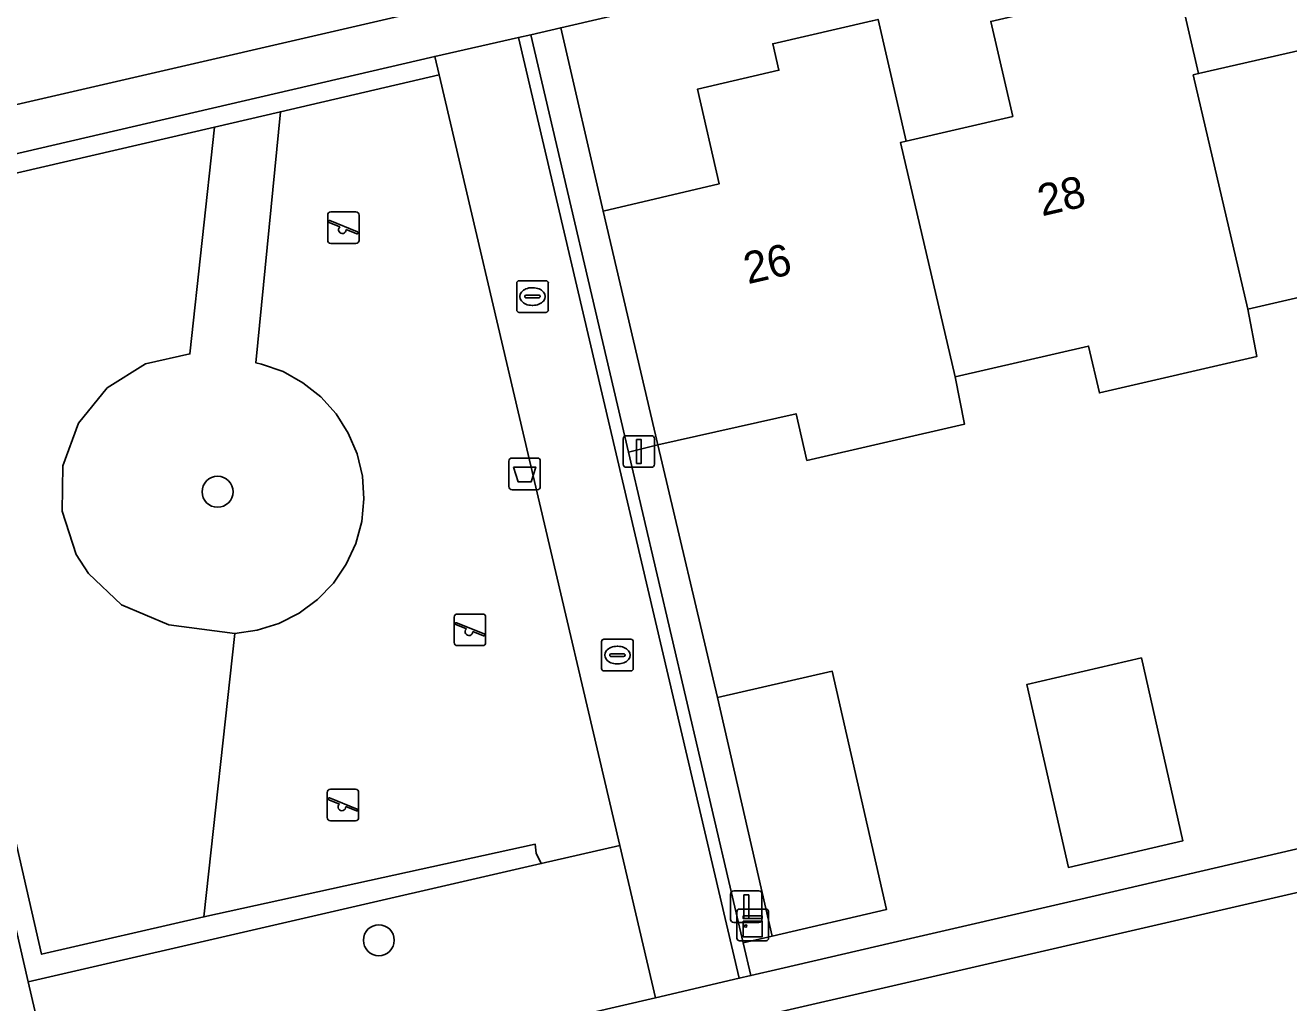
# Model space of a CAD drawing. Extents: x 156412 to 157779, y 382335 to 383768.
# Drawn here: x 156811.99 to 156851.95, y 382902.47 to 382933.39 of the extents above; entities that cross this region are included whole.
import ezdxf

# ---------------------------------------------------------------- set-up
doc = ezdxf.new("R2010")
doc.units = 0
for name, color, linetype in [('IMGEO_Afvalbak', 7, 'Continuous'), ('IMGEO_Boom', 7, 'Continuous'), ('IMGEO_Erf', 7, 'Continuous'), ('IMGEO_Fietspad_gesloten', 7, 'Continuous'), ('IMGEO_Groenvoorziening', 7, 'Continuous'), ('IMGEO_Haag', 7, 'Continuous'), ('IMGEO_Kast', 7, 'Continuous'), ('IMGEO_Kolk', 7, 'Continuous'), ('IMGEO_Lichtmast', 7, 'Continuous'), ('IMGEO_Muur', 7, 'Continuous'), ('IMGEO_Pand', 7, 'Continuous'), ('IMGEO_Pand_nummerreeks', 7, 'Continuous'), ('IMGEO_Parkeervlak_open', 7, 'Continuous'), ('IMGEO_Rijbaan_lokaal_open', 7, 'Continuous'), ('IMGEO_Speelvoorziening', 7, 'Continuous'), ('IMGEO_Voetpad_open', 7, 'Continuous')]:
    doc.layers.add(name, color=color, linetype=linetype)

msp = doc.modelspace()

# ---------------------------------------------------------------- linework, layer by layer
at = {"layer": 'IMGEO_Afvalbak'}
for p, q in [((156827.286, 382918.8), (156827.286, 382919.6)), ((156827.286, 382919.6), (156827.286, 382918.8)), ((156827.386, 382919.7), (156828.176, 382919.7)), ((156828.176, 382919.7), (156827.386, 382919.7)), ((156828.276, 382919.6), (156828.276, 382918.8)), ((156828.276, 382918.8), (156828.276, 382919.6)), ((156828.176, 382918.7), (156827.386, 382918.7)), ((156827.386, 382918.7), (156828.176, 382918.7))]:
    msp.add_line(p, q, dxfattribs=at)
msp.add_lwpolyline([(156827.429, 382919.414), (156828.133, 382919.414), (156827.984, 382918.944), (156827.578, 382918.944), (156827.429, 382919.414)], dxfattribs=at)
for centre, start, end in [((156827.386, 382919.6), 90, 180), ((156827.386, 382919.6), 90, 180), ((156828.176, 382919.6), 0, 90), ((156828.176, 382919.6), 360, 90), ((156827.386, 382918.8), 180, 270), ((156827.386, 382918.8), 180, 270), ((156828.176, 382918.8), 270, 0), ((156828.176, 382918.8), 270, 0)]:
    msp.add_arc(centre, 0.1, start, end, dxfattribs=at)
at = {"layer": 'IMGEO_Boom'}
for centre in [(156818.069, 382918.633), (156823.17, 382904.448)]:
    msp.add_circle(centre, 0.489, dxfattribs=at)
at = {"layer": 'IMGEO_Erf'}
for points in [[(156903.296, 382950.523), (156828.922, 382933.312), (156830.262, 382927.505), (156833.932, 382928.373), (156833.252, 382931.373), (156835.823, 382931.967), (156835.63, 382932.804), (156838.775, 382933.529), (156838.961, 382933.572), (156839.848, 382929.727), (156843.217, 382930.504), (156842.523, 382933.513), (156845.085, 382934.104), (156844.892, 382934.938), (156848.032, 382935.664), (156848.207, 382935.704), (156849.094, 382931.86), (156852.463, 382932.637), (156851.769, 382935.646), (156854.325, 382936.236)], [(156854.865, 382925.381), (156850.649, 382924.406), (156850.942, 382922.915), (156845.957, 382921.762), (156845.615, 382923.242), (156841.399, 382922.267), (156841.693, 382920.776), (156836.708, 382919.623), (156836.365, 382921.103), (156831.996, 382920.117), (156833.876, 382912.126), (156837.512, 382912.957), (156839.221, 382905.42), (156835.611, 382904.579), (156834.695, 382904.366), (156834.937, 382903.33), (156835.849, 382903.542), (156839.436, 382904.374), (156845.24, 382905.72), (156848.818, 382906.551), (156854.483, 382907.865)], [(156813.131, 382898.6), (156812.084, 382903.136), (156809.369, 382914.905), (156809.208, 382914.868), (156809.551, 382913.388), (156809.401, 382913.353), (156804.519, 382912.223), (156804.176, 382913.702), (156799.952, 382912.724), (156800.723, 382909.364), (156795.698, 382908.201), (156791.48, 382907.225), (156791.455, 382907.336), (156791.048, 382909.102), (156786.016, 382907.937), (156785.674, 382909.416), (156776.184, 382907.218)]]:
    msp.add_lwpolyline(points, dxfattribs=at)
msp.add_lwpolyline([(156848.6, 382907.596), (156844.981, 382906.753), (156843.661, 382912.534), (156847.29, 382913.378)], close=True, dxfattribs=at)
at = {"layer": 'IMGEO_Fietspad_gesloten'}
msp.add_lwpolyline([(156674.773, 382899.258), (156767.182, 382920.602), (156826.292, 382934.262), (156902.955, 382951.999), (156911.251, 382953.909), (156913.318, 382954.385), (156939.803, 382960.484), (156939.156, 382962.984), (156887.943, 382951.159), (156887.089, 382950.962), (156864.935, 382945.847), (156864.068, 382945.647), (156859.834, 382944.669), (156852.462, 382942.964), (156851.598, 382942.764), (156830.312, 382937.841), (156829.479, 382937.648), (156815.976, 382934.507), (156815.173, 382934.345)], dxfattribs=at)
at = {"layer": 'IMGEO_Groenvoorziening'}
for points in [[(156830.262, 382927.505), (156828.922, 382933.312), (156827.978, 382933.083), (156831.064, 382919.888), (156831.996, 382920.117)], [(156817.635, 382905.185), (156812.501, 382904.003), (156807.093, 382927.642), (156817.976, 382930.17), (156820.055, 382930.653), (156825.075, 382931.819), (156824.938, 382932.403), (156806.375, 382928.091), (156806.812, 382926.165), (156809.369, 382914.905), (156812.084, 382903.136), (156828.304, 382906.871), (156828.142, 382907.205), (156828.118, 382907.485)], [(156830.787, 382907.443), (156825.075, 382931.819), (156820.055, 382930.653), (156819.278, 382922.716), (156819.461, 382922.672), (156820.141, 382922.433), (156820.771, 382922.084), (156821.335, 382921.636), (156821.817, 382921.1), (156822.204, 382920.492), (156822.485, 382919.829), (156822.651, 382919.128), (156822.699, 382918.409), (156822.628, 382917.692), (156822.439, 382916.996), (156822.137, 382916.342), (156821.731, 382915.747), (156821.231, 382915.227), (156820.653, 382914.798), (156820.012, 382914.47), (156819.325, 382914.252), (156818.611, 382914.152), (156817.635, 382905.185), (156828.118, 382907.485), (156828.142, 382907.205), (156828.304, 382906.871)], [(156818.611, 382914.152), (156819.325, 382914.252), (156820.012, 382914.47), (156820.653, 382914.798), (156821.231, 382915.227), (156821.731, 382915.747), (156822.137, 382916.342), (156822.439, 382916.996), (156822.628, 382917.692), (156822.699, 382918.409), (156822.651, 382919.128), (156822.485, 382919.829), (156822.204, 382920.492), (156821.817, 382921.1), (156821.335, 382921.636), (156820.771, 382922.084), (156820.141, 382922.433), (156819.461, 382922.672), (156819.278, 382922.716), (156820.055, 382930.653), (156817.976, 382930.17), (156817.195, 382922.992), (156815.795, 382922.675), (156814.575, 382921.917), (156813.67, 382920.802), (156813.178, 382919.453), (156813.155, 382918.017), (156813.602, 382916.652), (156813.989, 382916.044), (156815.035, 382915.06), (156816.528, 382914.428)], [(156817.635, 382905.185), (156818.611, 382914.152), (156816.528, 382914.428), (156815.035, 382915.06), (156813.989, 382916.044), (156813.602, 382916.652), (156813.155, 382918.017), (156813.178, 382919.453), (156813.67, 382920.802), (156814.575, 382921.917), (156815.795, 382922.675), (156817.195, 382922.992), (156817.976, 382930.17), (156807.093, 382927.642), (156812.501, 382904.003)], [(156831.996, 382920.117), (156831.064, 382919.888), (156834.695, 382904.366), (156835.611, 382904.579), (156833.876, 382912.126)]]:
    msp.add_lwpolyline(points, close=True, dxfattribs=at)
at = {"layer": 'IMGEO_Haag'}
msp.add_lwpolyline([(156817.635, 382905.185), (156812.501, 382904.003), (156807.093, 382927.642), (156817.976, 382930.17), (156820.055, 382930.653), (156825.075, 382931.819), (156824.938, 382932.403), (156806.375, 382928.091), (156806.812, 382926.165), (156809.369, 382914.905), (156812.084, 382903.136), (156828.304, 382906.871), (156828.142, 382907.205), (156828.118, 382907.485)], close=True, dxfattribs=at)
at = {"layer": 'IMGEO_Kast'}
for p, q in [((156834.495, 382904.509), (156834.495, 382905.35)), ((156834.495, 382905.35), (156834.495, 382904.509)), ((156834.57, 382905.434), (156835.411, 382905.434)), ((156835.411, 382905.434), (156834.57, 382905.434)), ((156835.495, 382905.359), (156835.495, 382904.518)), ((156835.495, 382904.518), (156835.495, 382905.359)), ((156835.42, 382904.434), (156834.579, 382904.434)), ((156834.579, 382904.434), (156835.42, 382904.434))]:
    msp.add_line(p, q, dxfattribs=at)
for points in [[(156834.69, 382905.224), (156835.29, 382905.224), (156835.29, 382905.139), (156834.69, 382905.139), (156834.69, 382905.224)], [(156834.69, 382905.049), (156835.29, 382905.049), (156835.29, 382904.56), (156834.69, 382904.56), (156834.69, 382905.049)]]:
    msp.add_lwpolyline(points, dxfattribs=at)
msp.add_circle((156834.774, 382904.898), 0.0377, dxfattribs=at)
for centre, start, end in [((156834.573, 382905.356), 92.4484, 184.2845), ((156834.573, 382905.356), 92.4484, 184.2845), ((156835.417, 382905.356), 2.4484, 94.2845), ((156835.417, 382905.356), 2.4484, 94.2845), ((156834.573, 382904.512), 182.4484, 274.2845), ((156834.573, 382904.512), 182.4484, 274.2845), ((156835.417, 382904.512), 272.4484, 4.2845), ((156835.417, 382904.512), 272.4484, 4.2845)]:
    msp.add_arc(centre, 0.0779, start, end, dxfattribs=at)
at = {"layer": 'IMGEO_Kolk'}
for p, q in [((156827.529, 382924.383), (156827.529, 382925.235)), ((156827.604, 382925.309), (156828.456, 382925.309)), ((156828.53, 382925.235), (156828.53, 382924.383)), ((156827.788, 382924.803), (156827.788, 382924.815)), ((156828.226, 382924.766), (156827.828, 382924.766)), ((156827.831, 382924.852), (156828.229, 382924.852)), ((156828.017, 382925.089), (156828.042, 382925.089)), ((156828.272, 382924.815), (156828.272, 382924.803)), ((156828.456, 382924.309), (156827.604, 382924.309)), ((156828.04, 382924.529), (156828.015, 382924.529)), ((156830.29, 382913.967), (156831.142, 382913.967)), ((156830.215, 382913.041), (156830.215, 382913.893)), ((156830.517, 382913.51), (156830.915, 382913.51)), ((156830.703, 382913.747), (156830.728, 382913.747)), ((156831.216, 382913.893), (156831.216, 382913.041)), ((156830.474, 382913.461), (156830.474, 382913.473)), ((156830.912, 382913.424), (156830.514, 382913.424)), ((156830.726, 382913.187), (156830.701, 382913.187)), ((156830.958, 382913.473), (156830.958, 382913.461)), ((156831.142, 382912.967), (156830.29, 382912.967))]:
    msp.add_line(p, q, dxfattribs=at)
for points in [[(156827.529, 382924.383), (156827.529, 382925.235)], [(156827.604, 382925.309), (156828.456, 382925.309)], [(156828.53, 382925.235), (156828.53, 382924.383)], [(156828.456, 382924.309), (156827.604, 382924.309)], [(156830.29, 382913.967), (156831.142, 382913.967)], [(156830.215, 382913.041), (156830.215, 382913.893)], [(156831.216, 382913.893), (156831.216, 382913.041)], [(156831.142, 382912.967), (156830.29, 382912.967)]]:
    msp.add_lwpolyline(points, dxfattribs=at)
for centre, radius, start, end in [((156827.606, 382925.233), 0.0765, 91.552, 178.448), ((156827.606, 382925.233), 0.0765, 91.552, 178.448), ((156828.454, 382925.233), 0.0765, 1.552, 88.448), ((156828.454, 382925.233), 0.0765, 1.552, 88.448), ((156827.828, 382924.812), 0.0403, 85.8775, 175.7526), ((156827.825, 382924.802), 0.0366, 178.938, 274.7102), ((156828.229, 382924.809), 0.043, 264.8664, 352.4533), ((156828.233, 382924.814), 0.0386, 1.7309, 96.639), ((156827.606, 382924.385), 0.0765, 181.552, 268.448), ((156827.606, 382924.385), 0.0765, 181.552, 268.448), ((156828.454, 382924.385), 0.0765, 271.552, 358.448), ((156828.454, 382924.385), 0.0765, 271.552, 358.448), ((156830.292, 382913.891), 0.0765, 91.552, 178.448), ((156830.292, 382913.891), 0.0765, 91.552, 178.448), ((156831.14, 382913.891), 0.0765, 1.552, 88.448), ((156831.14, 382913.891), 0.0765, 1.552, 88.448), ((156830.514, 382913.47), 0.0403, 85.8775, 175.7526), ((156830.919, 382913.472), 0.0386, 1.7309, 96.639), ((156830.511, 382913.46), 0.0366, 178.938, 274.7102), ((156830.915, 382913.467), 0.043, 264.8664, 352.4533), ((156830.292, 382913.043), 0.0765, 181.552, 268.448), ((156830.292, 382913.043), 0.0765, 181.552, 268.448), ((156831.14, 382913.043), 0.0765, 271.552, 358.448), ((156831.14, 382913.043), 0.0765, 271.552, 358.448)]:
    msp.add_arc(centre, radius, start, end, dxfattribs=at)
for centre, major_axis, ratio, start_param, end_param in [((156828.016, 382924.809), (-0.387, 0.002), 0.722429, 4.712389, 7.853982), ((156828.041, 382924.809), (-0.39, 0.002), 0.717154, 1.570796, 4.712389), ((156830.702, 382913.467), (-0.387, 0.002), 0.722429, 4.712389, 7.853982), ((156830.727, 382913.467), (-0.39, 0.002), 0.717154, 1.570796, 4.712389)]:
    msp.add_ellipse(centre, major_axis=major_axis, ratio=ratio, start_param=start_param, end_param=end_param, dxfattribs=at)
at = {"layer": 'IMGEO_Lichtmast'}
for p, q in [((156830.9, 382919.507), (156830.9, 382920.307)), ((156830.9, 382920.307), (156830.9, 382919.507)), ((156831, 382920.407), (156831.79, 382920.407)), ((156831.79, 382920.407), (156831, 382920.407)), ((156831.89, 382920.307), (156831.89, 382919.507)), ((156831.89, 382919.507), (156831.89, 382920.307)), ((156831.79, 382919.407), (156831, 382919.407)), ((156831, 382919.407), (156831.79, 382919.407)), ((156834.397, 382906.009), (156835.187, 382906.009)), ((156835.187, 382906.009), (156834.397, 382906.009)), ((156834.297, 382905.109), (156834.297, 382905.909)), ((156834.297, 382905.909), (156834.297, 382905.109)), ((156835.287, 382905.909), (156835.287, 382905.109)), ((156835.287, 382905.109), (156835.287, 382905.909)), ((156835.187, 382905.009), (156834.397, 382905.009)), ((156834.397, 382905.009), (156835.187, 382905.009))]:
    msp.add_line(p, q, dxfattribs=at)
for points in [[(156831.32, 382920.282), (156831.47, 382920.282), (156831.47, 382919.532), (156831.32, 382919.532), (156831.32, 382920.282)], [(156834.717, 382905.884), (156834.867, 382905.884), (156834.867, 382905.134), (156834.717, 382905.134), (156834.717, 382905.884)]]:
    msp.add_lwpolyline(points, dxfattribs=at)
for centre, start, end in [((156831, 382920.307), 90, 180), ((156831, 382920.307), 90, 180), ((156831.79, 382920.307), 0, 90), ((156831.79, 382920.307), 360, 90), ((156831, 382919.507), 180, 270), ((156831, 382919.507), 180, 270), ((156831.79, 382919.507), 270, 0), ((156831.79, 382919.507), 270, 0), ((156834.397, 382905.909), 90, 180), ((156834.397, 382905.909), 90, 180), ((156835.187, 382905.909), 0, 90), ((156835.187, 382905.909), 360, 90), ((156834.397, 382905.109), 180, 270), ((156834.397, 382905.109), 180, 270), ((156835.187, 382905.109), 270, 0), ((156835.187, 382905.109), 270, 0)]:
    msp.add_arc(centre, 0.1, start, end, dxfattribs=at)
at = {"layer": 'IMGEO_Muur'}
msp.add_lwpolyline([(156834.695, 382904.366), (156831.064, 382919.888), (156827.978, 382933.083), (156827.589, 382932.999), (156834.571, 382903.245), (156834.937, 382903.33)], close=True, dxfattribs=at)
at = {"layer": 'IMGEO_Pand'}
for points in [[(156849.094, 382931.86), (156848.925, 382931.821), (156850.649, 382924.406), (156854.865, 382925.381), (156855.207, 382923.901), (156860.182, 382925.052), (156859.889, 382926.543), (156858.17, 382933.954), (156858.331, 382933.991), (156857.442, 382937.845), (156857.276, 382937.806), (156854.131, 382937.073), (156854.325, 382936.236), (156851.769, 382935.646), (156852.463, 382932.637)], [(156849.094, 382931.86), (156848.207, 382935.704), (156848.032, 382935.664), (156844.892, 382934.938), (156845.085, 382934.104), (156842.523, 382933.513), (156843.217, 382930.504), (156839.848, 382929.727), (156839.67, 382929.686), (156841.399, 382922.267), (156845.615, 382923.242), (156845.957, 382921.762), (156850.942, 382922.915), (156850.649, 382924.406), (156848.925, 382931.821)], [(156839.848, 382929.727), (156838.961, 382933.572), (156838.775, 382933.529), (156835.63, 382932.804), (156835.823, 382931.967), (156833.252, 382931.373), (156833.932, 382928.373), (156830.262, 382927.505), (156831.996, 382920.117), (156836.365, 382921.103), (156836.708, 382919.623), (156841.693, 382920.776), (156841.399, 382922.267), (156839.67, 382929.686)], [(156844.981, 382906.753), (156848.6, 382907.596), (156847.29, 382913.378), (156843.661, 382912.534)], [(156839.221, 382905.42), (156837.512, 382912.957), (156833.876, 382912.126), (156835.611, 382904.579)]]:
    msp.add_lwpolyline(points, close=True, dxfattribs=at)
at = {"layer": 'IMGEO_Parkeervlak_open'}
msp.add_lwpolyline([(156813.131, 382898.6), (156813.203, 382898.288), (156831.915, 382902.629), (156830.787, 382907.443), (156828.304, 382906.871), (156812.084, 382903.136)], close=True, dxfattribs=at)
at = {"layer": 'IMGEO_Rijbaan_lokaal_open'}
msp.add_lwpolyline([(156837.115, 382897.607), (156838.598, 382897.917), (156840.966, 382898.64), (156911.516, 382914.937), (156910.626, 382918.883), (156910.514, 382919.415), (156764.262, 382885.667), (156691.253, 382868.836), (156691.37, 382868.246), (156689.34, 382868.448), (156683.638, 382869.423)], dxfattribs=at)
at = {"layer": 'IMGEO_Speelvoorziening'}
for p, q in [((156821.553, 382926.584), (156821.553, 382927.384)), ((156821.553, 382927.384), (156821.553, 382926.584)), ((156821.936, 382927.012), (156821.597, 382927.149)), ((156821.622, 382927.209), (156822.498, 382926.856)), ((156821.653, 382927.484), (156822.443, 382927.484)), ((156822.443, 382927.484), (156821.653, 382927.484)), ((156822.543, 382927.384), (156822.543, 382926.584)), ((156822.543, 382926.584), (156822.543, 382927.384)), ((156822.474, 382926.796), (156822.134, 382926.933)), ((156822.443, 382926.484), (156821.653, 382926.484)), ((156821.653, 382926.484), (156822.443, 382926.484)), ((156825.657, 382914.767), (156826.447, 382914.767)), ((156826.447, 382914.767), (156825.657, 382914.767)), ((156825.557, 382913.867), (156825.557, 382914.667)), ((156825.557, 382914.667), (156825.557, 382913.867)), ((156825.94, 382914.295), (156825.601, 382914.432)), ((156825.626, 382914.492), (156826.502, 382914.139)), ((156826.547, 382914.667), (156826.547, 382913.867)), ((156826.547, 382913.867), (156826.547, 382914.667)), ((156826.478, 382914.079), (156826.138, 382914.216)), ((156826.447, 382913.767), (156825.657, 382913.767)), ((156825.657, 382913.767), (156826.447, 382913.767)), ((156821.54, 382908.326), (156821.54, 382909.126)), ((156821.54, 382909.126), (156821.54, 382908.326)), ((156821.64, 382909.226), (156822.43, 382909.226)), ((156822.43, 382909.226), (156821.64, 382909.226)), ((156822.53, 382909.126), (156822.53, 382908.326)), ((156822.53, 382908.326), (156822.53, 382909.126)), ((156821.923, 382908.754), (156821.584, 382908.891)), ((156821.609, 382908.951), (156822.485, 382908.598)), ((156822.461, 382908.538), (156822.121, 382908.675)), ((156822.43, 382908.226), (156821.64, 382908.226)), ((156821.64, 382908.226), (156822.43, 382908.226))]:
    msp.add_line(p, q, dxfattribs=at)
for centre, radius, start, end in [((156821.653, 382927.384), 0.1, 90, 180), ((156821.653, 382927.384), 0.1, 90, 180), ((156821.61, 382927.179), 0.0327, 68.078, 248.078), ((156822.443, 382927.384), 0.1, 0, 90), ((156822.443, 382927.384), 0.1, 360, 90), ((156822.015, 382926.922), 0.12, 130.9928, 5.1632), ((156822.486, 382926.826), 0.0327, 248.078, 68.078), ((156821.653, 382926.584), 0.1, 180, 270), ((156821.653, 382926.584), 0.1, 180, 270), ((156822.443, 382926.584), 0.1, 270, 0), ((156822.443, 382926.584), 0.1, 270, 0), ((156825.657, 382914.667), 0.1, 90, 180), ((156825.657, 382914.667), 0.1, 90, 180), ((156826.447, 382914.667), 0.1, 0, 90), ((156826.447, 382914.667), 0.1, 360, 90), ((156825.614, 382914.462), 0.0327, 68.078, 248.078), ((156826.019, 382914.205), 0.12, 130.9928, 5.1632), ((156826.49, 382914.109), 0.0327, 248.078, 68.078), ((156825.657, 382913.867), 0.1, 180, 270), ((156825.657, 382913.867), 0.1, 180, 270), ((156826.447, 382913.867), 0.1, 270, 0), ((156826.447, 382913.867), 0.1, 270, 0), ((156821.64, 382909.126), 0.1, 90, 180), ((156821.64, 382909.126), 0.1, 90, 180), ((156822.43, 382909.126), 0.1, 0, 90), ((156822.43, 382909.126), 0.1, 360, 90), ((156821.597, 382908.921), 0.0327, 68.078, 248.078), ((156822.002, 382908.664), 0.12, 130.9928, 5.1632), ((156821.64, 382908.326), 0.1, 180, 270), ((156821.64, 382908.326), 0.1, 180, 270), ((156822.43, 382908.326), 0.1, 270, 0), ((156822.43, 382908.326), 0.1, 270, 0), ((156822.473, 382908.568), 0.0327, 248.078, 68.078)]:
    msp.add_arc(centre, radius, start, end, dxfattribs=at)
at = {"layer": 'IMGEO_Voetpad_open'}
for points in [[(156903.296, 382950.523), (156904.698, 382950.847), (156910.458, 382952.176), (156911.592, 382952.432), (156911.251, 382953.909), (156902.955, 382951.999), (156826.292, 382934.262), (156767.182, 382920.602), (156674.773, 382899.258)], [(156673.213, 382897.345), (156682.265, 382899.418), (156684.12, 382899.829), (156774.309, 382920.694), (156774.651, 382920.773), (156774.992, 382920.852), (156776.018, 382921.089), (156779.301, 382921.834), (156780.385, 382922.087), (156781.069, 382922.247), (156806.375, 382928.091), (156824.938, 382932.403), (156827.589, 382932.999), (156827.978, 382933.083), (156828.922, 382933.312), (156903.296, 382950.523)], [(156764.262, 382885.667), (156910.514, 382919.415)], [(156854.483, 382907.865), (156848.818, 382906.551), (156845.24, 382905.72), (156839.436, 382904.374), (156835.849, 382903.542), (156834.937, 382903.33), (156834.571, 382903.245), (156831.915, 382902.629), (156813.203, 382898.288), (156813.014, 382898.245), (156807.353, 382896.942), (156803.811, 382896.126), (156798.138, 382894.82), (156794.579, 382894.001), (156788.904, 382892.695), (156769.953, 382888.333)]]:
    msp.add_lwpolyline(points, dxfattribs=at)
msp.add_lwpolyline([(156827.589, 382932.999), (156824.938, 382932.403), (156825.075, 382931.819), (156830.787, 382907.443), (156831.915, 382902.629), (156834.571, 382903.245)], close=True, dxfattribs=at)

# ---------------------------------------------------------------- texts
at = {"layer": 'IMGEO_Pand_nummerreeks'}
for s, p in [('28', (156844.141, 382927.343)), ('26', (156834.842, 382925.196))]:
    msp.add_text(s, height=1, rotation=12.9947, dxfattribs=at).set_placement(p)

doc.saveas('drawing.dxf')
